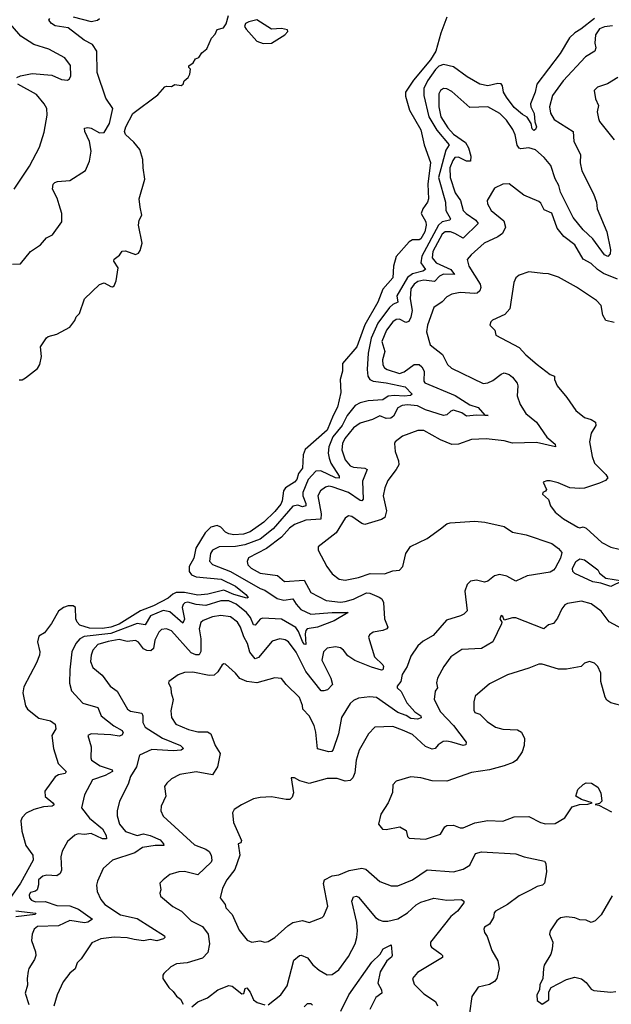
# Model space of a CAD drawing. Extents: x 1933546 to 2138868, y 524910 to 667279.
# Tile 355 of 466: x 2061489 to 2065098, y 629677 to 635677. Entities that reach past the tile are written whole.
import ezdxf

# ---------------------------------------------------------------- set-up
doc = ezdxf.new("R2010")
doc.units = 0

msp = doc.modelspace()

# ---------------------------------------------------------------- linework, layer by layer
at = {"layer": '0CON10XD'}
for points in [[(2061472, 635325), (2061493.3, 635335), (2061565, 635350), (2061685, 635338.5), (2061745, 635313.3), (2061781.2, 635308.8), (2061794, 635316), (2061800.8, 635335), (2061798.9, 635398.9), (2061764.1, 635444.1), (2061666.8, 635496.8), (2061575, 635525.6), (2061495.7, 635575.7), (2061365.2, 635725.2)], [(2064095, 635692.5), (2064057.1, 635595), (2064026.4, 635485), (2063995, 635432.3), (2063891.4, 635308.6), (2063842.5, 635235), (2063841.3, 635211.3), (2063866.5, 635125), (2063935.7, 635005), (2063955.7, 634915), (2063995, 634807.5), (2063977.6, 634675), (2063982.5, 634585), (2063975.5, 634564.5), (2063947.5, 634525), (2063937.1, 634495), (2063967.3, 634445), (2063969.1, 634425), (2063959.7, 634385), (2063935, 634341.9), (2063925, 634335.8), (2063885, 634336.2), (2063865, 634322.9), (2063785.6, 634234.4), (2063769.2, 634175), (2063765, 634103.3), (2063703.3, 634035), (2063674.5, 633955), (2063593.4, 633816.6), (2063545, 633683.3), (2063458.3, 633581.7), (2063458.8, 633535), (2063442.9, 633485), (2063447.1, 633405), (2063426.9, 633315), (2063401.1, 633265), (2063364.1, 633175), (2063231.2, 633058.8), (2063217.5, 633025), (2063213.1, 632945), (2063188.7, 632911.3), (2063179.2, 632875), (2063165, 632857.8), (2063109.4, 632825), (2063099.1, 632805), (2063090.4, 632745), (2063081.8, 632725), (2063045, 632679.6), (2062978.8, 632615), (2062895, 632556), (2062855, 632541.9), (2062795, 632538.2), (2062765, 632542.9), (2062744, 632555), (2062715.1, 632585.1), (2062693.7, 632593.7), (2062655, 632584.5), (2062620, 632550.1), (2062564.4, 632455.6), (2062551.9, 632395), (2062522.4, 632345), (2062523.7, 632315), (2062537.9, 632295), (2062565, 632281.8), (2062718.5, 632268.5), (2062805, 632226), (2062868.2, 632175), (2062882.5, 632155), (2062875, 632150.9), (2062795, 632173.3), (2062735, 632199.7), (2062637.1, 632177.1), (2062575, 632171), (2062495, 632186.6), (2062443.9, 632186.1), (2062422.9, 632177.1), (2062395, 632152.7), (2062305, 632104.3), (2062225.4, 632074.6), (2062095, 631993.9), (2062045, 631974.4), (2061995, 631967.1), (2061915, 631970), (2061856.9, 631986.9), (2061839.3, 632005), (2061831.8, 632025), (2061830, 632095), (2061815, 632104.4), (2061785, 632104.5), (2061756, 632095), (2061725, 632072), (2061683.1, 631996.9), (2061639.7, 631940.3), (2061605, 631920), (2061598, 631885), (2061611.2, 631825), (2061610, 631805), (2061591.7, 631758.3), (2061515, 631610.8), (2061507.5, 631575), (2061525, 631496), (2061536.3, 631476.3), (2061605, 631420.5), (2061677.5, 631405), (2061706, 631385), (2061710.6, 631355), (2061685.3, 631315), (2061694.7, 631235.3), (2061724.7, 631145), (2061773.3, 631095), (2061767, 631083), (2061725, 631074.3), (2061705, 631063.5), (2061643.4, 630975), (2061644.1, 630944.1), (2061690.8, 630905), (2061698.5, 630891.5), (2061686.4, 630883.6), (2061635, 630879.5), (2061575.3, 630864.7), (2061528.3, 630841.7), (2061504.2, 630815.8), (2061496.2, 630795), (2061502.8, 630732.7), (2061527.6, 630645), (2061568.5, 630585), (2061572.1, 630555), (2061493.6, 630415), (2061424.1, 630315)], [(2061445, 634188), (2061495, 634190), (2061554.6, 634265.4), (2061615.8, 634305), (2061653.1, 634346.9), (2061689.2, 634365), (2061746, 634445), (2061747.1, 634495), (2061730.7, 634549.3), (2061718.6, 634588.6), (2061688.8, 634645), (2061693.3, 634675), (2061704.1, 634685.9), (2061720, 634690), (2061795, 634697.5), (2061891.5, 634758.5), (2061914.2, 634814.2), (2061925.9, 634875), (2061915.7, 634935.7), (2061885.8, 634995), (2061884.1, 635015.9), (2061905, 635020), (2061925, 635015.6), (2061975, 634987.5), (2062005, 634990), (2062037.8, 635045), (2062057.8, 635135), (2062015, 635198), (2061961.4, 635355), (2061960.4, 635485), (2061933.2, 635525), (2061883, 635553), (2061785, 635627.5), (2061705, 635640.4), (2061683.1, 635653.1), (2061666, 635675), (2061672.5, 635685)], [(2061485, 633482.5), (2061505, 633482.5), (2061525, 633494.2), (2061597.8, 633552.2), (2061612, 633575), (2061622, 633625), (2061616.1, 633683.9), (2061652.3, 633737.7), (2061663.8, 633746.2), (2061715, 633760), (2061795, 633802.5), (2061826.1, 633843.9), (2061833.9, 633866.1), (2061853.6, 633886.4), (2061884.2, 633975.8), (2061975, 634062.5), (2062005, 634073.3), (2062045, 634051.2), (2062055, 634048.8), (2062065.5, 634054.5), (2062077.8, 634085), (2062088.8, 634165), (2062063.3, 634205), (2062065, 634216.7), (2062098.9, 634241.1), (2062115, 634266), (2062135, 634268.8), (2062195, 634245.6), (2062212.9, 634255), (2062225, 634270.6), (2062235.2, 634315), (2062213.2, 634425), (2062218.9, 634455), (2062233.4, 634485), (2062225, 634534), (2062216.9, 634585), (2062252.2, 634705), (2062241.4, 634775), (2062241.2, 634825), (2062221.2, 634885), (2062185, 634931.2), (2062135, 634976.7), (2062129.4, 634995), (2062135.6, 635025), (2062179.5, 635105), (2062331.3, 635218.7), (2062375, 635267.5), (2062385, 635272.5), (2062415, 635270), (2062435, 635282.5), (2062475, 635276.7), (2062486.1, 635283.9), (2062493.3, 635305), (2062516.7, 635325), (2062526.7, 635345), (2062530, 635375), (2062520, 635385), (2062520, 635395), (2062546.4, 635413.6), (2062560.5, 635439.5), (2062582.5, 635447.5), (2062600, 635475), (2062630.8, 635499.2), (2062660, 635565), (2062680.9, 635589.1), (2062693.3, 635616.7), (2062731.9, 635628.1), (2062747.7, 635652.3), (2062763.2, 635703.2)], [(2061815, 635694.3), (2061925, 635665.5), (2061963.3, 635675), (2061975.6, 635684.4)], [(2062975, 635531.1), (2063025, 635534.4), (2063105.5, 635584.5), (2063123.8, 635605), (2063122.5, 635615), (2063085, 635623.1), (2063025, 635619.5), (2062935, 635675.5), (2062886.7, 635665), (2062865.9, 635654.1), (2062860, 635635), (2062869.5, 635619.5), (2062935, 635545.7), (2062975, 635531.1)], [(2064996, 635684), (2064910.8, 635619.2)], [(2064910.8, 635619.2), (2064875, 635597.9), (2064843.5, 635566.5), (2064785, 635471.4), (2064642.9, 635285), (2064632.2, 635235), (2064604, 635165), (2064607.1, 635145), (2064626.2, 635106.2), (2064631.4, 635055), (2064642.2, 635025), (2064635, 635007.5), (2064625, 635002.2), (2064615, 635012.5), (2064609.4, 635045), (2064585, 635082.5), (2064555, 635099.4), (2064505, 635141.6), (2064457.3, 635205), (2064440.4, 635235), (2064433.1, 635273.1), (2064425, 635286.2), (2064405, 635288), (2064345, 635274.4), (2064295, 635284.2), (2064218.3, 635328.3), (2064135, 635390), (2064075, 635404.7), (2064045, 635394), (2064025, 635374.3), (2063977.2, 635305), (2063955, 635257.8), (2063954.4, 635215), (2063984.5, 635085), (2064033.4, 635003.4), (2064108, 634915), (2064088.6, 634881.4), (2064043.9, 634715), (2064085.5, 634565), (2064088.4, 634515), (2064117, 634463), (2064112, 634455), (2064065, 634444.9), (2064044.5, 634425.5), (2063941.1, 634235), (2063936.2, 634196.1), (2063964.5, 634155), (2063947.5, 634145), (2063885, 634128.4), (2063855, 634105.5), (2063788.8, 633995), (2063795.9, 633955), (2063765, 633942.1), (2063745, 633922.9), (2063672.7, 633827.3), (2063633.9, 633736.1), (2063615.4, 633645), (2063608.4, 633545), (2063612.9, 633505), (2063624.2, 633485), (2063645, 633473.7), (2063725, 633464), (2063839.6, 633439.6), (2063883.5, 633395), (2063872.6, 633387.4), (2063835, 633383), (2063775, 633387.1), (2063736.8, 633383.2), (2063705, 633360.8), (2063615.2, 633354.8), (2063565, 633341.2), (2063534.3, 633325.7), (2063485.5, 633265), (2063455, 633204.8), (2063399.3, 633135), (2063374.8, 633075), (2063370.7, 633035), (2063376.4, 633005), (2063387.6, 632975), (2063438.6, 632895), (2063436.7, 632883.3), (2063415, 632885.7), (2063325, 632928.3), (2063295, 632926.2), (2063249.2, 632875), (2063216.3, 632795), (2063215.7, 632775), (2063235, 632728.6), (2063234.5, 632715), (2063215, 632708.2), (2063185, 632717.9), (2063155, 632712.6), (2063035, 632573.5), (2062955, 632511.8), (2062863.3, 632476.7), (2062805, 632467.6), (2062705, 632463.8), (2062666, 632445), (2062652.2, 632425), (2062647.8, 632377.8), (2062666.1, 632356.1), (2062775, 632313.8), (2062955, 632210.4), (2062985, 632200.2), (2063060.5, 632150.5), (2063100.6, 632140.6), (2063155, 632148.7), (2063175.3, 632115), (2063203.8, 632083.8), (2063265, 632053.7), (2063395, 632064.8), (2063493.3, 632065), (2063407.2, 632012.8), (2063305, 631975.9), (2063243.5, 631965), (2063234.5, 631955.5), (2063229.4, 631935), (2063235, 631868.8), (2063225, 631870.9), (2063215, 631887.5), (2063189.5, 631949.5), (2063172.9, 631972.9), (2063085, 632024.5), (2062970, 632030), (2062955, 632024.2), (2062925, 631987.1), (2062915, 631989.5), (2062897.2, 632035), (2062873.3, 632065), (2062808.9, 632115), (2062765, 632135.4), (2062715, 632134.8), (2062625, 632106.7), (2062566.1, 632113.9), (2062515, 632127.7), (2062496.5, 632123.5), (2062486, 632114), (2062480.6, 632095), (2062495.2, 632024.8), (2062485, 631998.9), (2062405, 632069.2), (2062365, 632076.6), (2062286.8, 632045), (2062255, 631988.8), (2062205, 631996.9), (2062045, 631935.7), (2061882.3, 631917.7), (2061856.9, 631905), (2061831.8, 631875), (2061808.2, 631825), (2061794.6, 631714.6), (2061793.8, 631633.8), (2061805, 631587.5), (2061875, 631512.1), (2061966.3, 631486.3), (2061985.3, 631435), (2062063.4, 631373.4), (2062114.3, 631345), (2062121.2, 631331.2), (2062112.8, 631317.2), (2062095, 631310), (2062045, 631318.2), (2061925, 631324.3), (2061903.8, 631315), (2061925.6, 631245), (2061922.1, 631177.9), (2061928.1, 631165), (2061980.8, 631130.8), (2062054.2, 631105), (2062055.6, 631095), (2062009.6, 631070.4), (2061932.3, 631045), (2061885, 630954.2), (2061865.4, 630875), (2061915, 630811.8), (2061995, 630746.5), (2062017.5, 630705), (2062018.8, 630685), (2061995, 630684.6), (2061925, 630717.9), (2061885, 630712), (2061845, 630715.6), (2061825, 630707.5), (2061780.7, 630669.3), (2061748.9, 630611.1), (2061741.1, 630575), (2061744.5, 630495), (2061737, 630473), (2061715, 630458.9), (2061655, 630464.6), (2061631.3, 630458.7), (2061604.5, 630435), (2061604.5, 630405), (2061595, 630374.4), (2061585, 630365.5), (2061555, 630357.5), (2061547.1, 630345), (2061549.4, 630325), (2061560.5, 630310.5), (2061585, 630300.8), (2061645, 630302.8), (2061715, 630278.2), (2061795, 630276.4), (2061847.6, 630257.6), (2061934, 630195), (2061905, 630177), (2061885, 630174.2), (2061795, 630187.9), (2061725, 630155.7), (2061598.5, 630151.5), (2061577.5, 630135), (2061565.8, 630105), (2061561.9, 630065), (2061586.1, 629996.1), (2061587.3, 629975), (2061580.2, 629949.8), (2061544.5, 629895.5), (2061540.3, 629879.7), (2061534.4, 629835), (2061536.9, 629793.1), (2061522.4, 629745), (2061544.3, 629675)], [(2065105, 635639.2), (2065055, 635633.1), (2065025, 635620.4), (2065000.6, 635585), (2064996.4, 635533.6), (2065002.9, 635505), (2064997.8, 635485), (2064939.4, 635450.6), (2064803.5, 635305), (2064739.7, 635215), (2064721.1, 635145), (2064727.2, 635107.2), (2064748.8, 635068.8), (2064865.5, 634995), (2064868.8, 634935), (2064909.6, 634855), (2064906.6, 634805), (2064916.8, 634755), (2064988.1, 634615), (2065008, 634565), (2065012, 634525), (2065070.4, 634385), (2065092.9, 634275), (2065090.3, 634249.7), (2065075.6, 634234.4), (2065055, 634243.5), (2064985, 634340.6), (2064925, 634395.5), (2064865, 634471.9), (2064786.7, 634625), (2064777, 634667), (2064755, 634707.1), (2064727.8, 634787.8), (2064687.4, 634837.4), (2064635, 634883.1), (2064595, 634896.8), (2064545, 634890), (2064534.6, 634894.6), (2064523.1, 634913.1), (2064510.8, 634975), (2064497.7, 635007.7), (2064457.9, 635065), (2064416.7, 635105), (2064345, 635145.3), (2064235, 635142.3), (2064125, 635239.1), (2064095, 635255.6), (2064075, 635257.5), (2064056.2, 635245), (2064045.8, 635225), (2064045.4, 635145), (2064058.2, 635085), (2064101.2, 635018.8), (2064135, 634979.6), (2064207.8, 634927.8), (2064226.4, 634896.4), (2064240.6, 634845), (2064238.8, 634815), (2064215, 634814.2), (2064165, 634838.8), (2064143.7, 634836.3), (2064130.3, 634819.7), (2064112.4, 634775), (2064115.3, 634715), (2064145, 634622.9), (2064178.2, 634575), (2064193.6, 634515), (2064212.5, 634495), (2064271.5, 634455), (2064286.4, 634435), (2064195, 634345.3), (2064143.8, 634375), (2064116.3, 634383.7), (2064085, 634383.8), (2064065, 634369.3), (2064009.8, 634265), (2064005.7, 634225), (2064030, 634195), (2064118.2, 634155), (2064141.2, 634125), (2064075, 634126.3), (2064049.3, 634115), (2064018.8, 634081.2), (2063986, 634086), (2063955, 634089.4), (2063918.4, 634081.6), (2063894.7, 634065), (2063875, 634036.9), (2063871, 633975), (2063882, 633905), (2063875.7, 633865), (2063863, 633837), (2063845, 633831.9), (2063805, 633851.8), (2063785, 633850), (2063764.4, 633835.6), (2063725.9, 633785), (2063697.5, 633715), (2063716.9, 633655), (2063702.2, 633605), (2063703.1, 633573.1), (2063714.4, 633555), (2063730.8, 633545), (2063805, 633521.6), (2063835, 633530.9), (2063895, 633575.3), (2063925, 633575.2), (2063941, 633561), (2063955.4, 633535), (2063954.4, 633475), (2063960.8, 633465), (2064145, 633387.7), (2064235, 633330.4), (2064285, 633314.5), (2064327, 633267), (2064346.7, 633265), (2064275, 633266.8), (2064215, 633261.6), (2064185, 633281), (2064135, 633297), (2064118.5, 633291.5), (2064095, 633270), (2064075, 633265.3), (2063965, 633299.5), (2063915, 633324), (2063855, 633330.2), (2063822, 633325), (2063795, 633312.1), (2063769, 633261), (2063752.1, 633247.9), (2063725, 633246.2), (2063685, 633263.6), (2063640.1, 633239.9), (2063565, 633218.9), (2063525, 633190.7), (2063472.2, 633125), (2063458.4, 633095), (2063454.7, 633055), (2063474, 632995), (2063505, 632957.9), (2063525, 632949.4), (2063593.8, 632945), (2063607.8, 632935), (2063580.4, 632865), (2063583.6, 632755), (2063575, 632745.5), (2063565, 632748), (2063495, 632794.8), (2063395, 632830.7), (2063375, 632833.6), (2063355, 632828.2), (2063324.1, 632805.9), (2063308.6, 632775), (2063328, 632665), (2063325, 632633.6), (2063235, 632626.2), (2063165, 632600.4), (2063135, 632578.9), (2063086.2, 632523.8), (2062995, 632454), (2062885, 632396.7), (2062876.7, 632375), (2062881.1, 632355), (2062900, 632335), (2062955, 632304.6), (2063060.7, 632290.7), (2063103.8, 632253.8), (2063225, 632262.5), (2063265, 632187.3), (2063358.6, 632138.6), (2063445, 632128.5), (2063475, 632131.5), (2063525, 632145.2), (2063605, 632184.7), (2063625, 632182.7), (2063682.1, 632157.9), (2063697.2, 632147.2), (2063707.1, 632125), (2063714.2, 632025), (2063734.6, 631975), (2063727.5, 631965), (2063705, 631954.3), (2063645, 631945.5), (2063621.8, 631928.2), (2063617.1, 631915), (2063653.2, 631795), (2063703.9, 631745), (2063708.4, 631735), (2063704.5, 631715.5), (2063695, 631712.5), (2063635, 631732.3), (2063532.6, 631772.6), (2063490.1, 631800.1), (2063464.8, 631834.8), (2063445, 631849.6), (2063415, 631854.5), (2063365, 631846.5), (2063342.2, 631825), (2063332.4, 631775), (2063387.5, 631665), (2063397.3, 631625), (2063365.9, 631594.1), (2063345, 631586.6), (2063327.9, 631587.9), (2063234.9, 631704.9), (2063175, 631822.1), (2063129.2, 631885), (2063108.9, 631898.9), (2063075, 631904.6), (2063029.8, 631890.2), (2062945, 631790.8), (2062925, 631781.8), (2062893.3, 631823.3), (2062878.8, 631875), (2062855.5, 631915.5), (2062835.9, 631975.9), (2062816.8, 632005), (2062775, 632037.2), (2062715, 632047.1), (2062665, 632037.5), (2062608, 632015), (2062595, 632004), (2062583.9, 631965), (2062594.4, 631905), (2062594.1, 631825.9), (2062583.9, 631806.1), (2062563.6, 631806.4), (2062535, 631819.4), (2062415, 631953.6), (2062385, 631965.4), (2062355, 631961.1), (2062337.3, 631945), (2062312.8, 631895), (2062305.3, 631844.7), (2062289.1, 631830.9), (2062265, 631833.2), (2062245, 631842.9), (2062213.2, 631883.2), (2062195, 631893.1), (2062145, 631888.4), (2062095, 631899.8), (2062028.7, 631888.7), (2061965, 631869.3), (2061934.6, 631835), (2061924.7, 631805), (2061921.1, 631765), (2061935, 631730), (2061991.8, 631681.8), (2062040.6, 631615), (2062084.2, 631584.2), (2062146.1, 631476.1), (2062165, 631463.6), (2062235, 631451.9), (2062240.6, 631435), (2062239.4, 631395), (2062255.4, 631365), (2062359.2, 631299.2), (2062470, 631255), (2062487.5, 631235), (2062473.8, 631226.2), (2062425, 631220.8), (2062295, 631228.8), (2062220.8, 631195), (2062200.9, 631125), (2062165.3, 631065), (2062151.2, 631018.8), (2062098, 630915), (2062083.1, 630855), (2062083.3, 630825), (2062097.1, 630775), (2062135, 630729.2), (2062205, 630705.4), (2062245, 630715.3), (2062284, 630705), (2062345, 630678.2), (2062366.9, 630655), (2062368.8, 630645), (2062315, 630644.6), (2062237.8, 630632.2), (2062191, 630599), (2062054.7, 630555.3), (2061997.8, 630505), (2061962.8, 630427.2), (2061957, 630403), (2061961.1, 630365), (2061983.3, 630315), (2062009.4, 630285), (2062105, 630222.5), (2062205, 630198.9), (2062371.4, 630095), (2062374, 630085), (2062365.8, 630075), (2062325, 630064.1), (2062285, 630072.5), (2062245, 630064.6), (2062188.2, 630071.8), (2062145, 630082.7), (2062065, 630085.5), (2061983.6, 630076.4), (2061928.3, 630051.7), (2061863.8, 629955), (2061840.3, 629929.7), (2061827.3, 629892.7), (2061795, 629866), (2061755, 629814), (2061717.5, 629735), (2061697.1, 629665)], [(2065136.9, 635325), (2065075, 635286.4), (2065012.5, 635265), (2064992.5, 635245), (2065000.6, 635195), (2065018.8, 635155), (2065012.1, 635115), (2065018.4, 635075), (2065025.7, 635055.7), (2065114.4, 634945)], [(2061456.2, 634643.8), (2061548.5, 634785), (2061609.9, 634900.1), (2061638.9, 634991.1), (2061656.4, 635095), (2061654.3, 635135), (2061639.4, 635165), (2061591.9, 635221.9), (2061478, 635285)], [(2065134.6, 634095), (2065050.3, 634130.3), (2065013.9, 634153.9), (2064975, 634191.5), (2064925, 634216.9), (2064875, 634305.6), (2064807.1, 634355), (2064767.3, 634407.3), (2064735, 634497.5), (2064688.9, 634518.9), (2064668.3, 634558.2), (2064655, 634569.4), (2064565, 634608), (2064475, 634676), (2064435, 634673.8), (2064385, 634650), (2064339.4, 634575), (2064341.8, 634555), (2064365.6, 634515), (2064441.3, 634451.3), (2064452.4, 634412.4), (2064433.1, 634375), (2064405, 634352.9), (2064321.9, 634315), (2064241.9, 634245), (2064219.2, 634215), (2064227.8, 634175), (2064298.2, 634065), (2064302.7, 634045), (2064294.7, 634025.3), (2064278.5, 634011.5), (2064265, 634008.8), (2064175, 634015.3), (2064125.5, 634004.5), (2064095, 633987.5), (2064065, 633958), (2064015.9, 633924.1), (2063977.3, 633815), (2063970, 633775), (2063992.5, 633695), (2064067.7, 633637.7), (2064099.1, 633575), (2064123.1, 633553.1), (2064315, 633460), (2064345, 633464.5), (2064375, 633478.2), (2064425, 633517.8), (2064445, 633524.4), (2064473.8, 633515), (2064495, 633499.4), (2064522.6, 633462.6)], [(2065115, 633831.9), (2065063.8, 633843.8), (2065045, 633876.7), (2065036.2, 633936.2), (2065007.1, 633965), (2064885, 634046.9), (2064775, 634108), (2064715, 634128.8), (2064679.3, 634130.7), (2064595, 634141.2), (2064535, 634120), (2064516.1, 634103.9), (2064503.9, 634076.1), (2064479.4, 633915), (2064448.9, 633881.1), (2064372.5, 633845), (2064362.5, 633835), (2064357.5, 633815), (2064387.5, 633785), (2064392.5, 633755), (2064535, 633679.2), (2064576, 633635), (2064645, 633575.7), (2064724.6, 633514.6), (2064751.2, 633505), (2064751.4, 633485), (2064767.5, 633445), (2064825.8, 633375), (2064881.4, 633295), (2064933.1, 633253.1), (2064975, 633241.4), (2065001.2, 633225), (2065002.9, 633205), (2064975, 633156.7), (2064964.5, 633105.5), (2064980.5, 633015), (2064994.7, 632974.7), (2065064.4, 632905), (2065075.8, 632885), (2065062, 632868), (2065025, 632852.9), (2064935, 632823.1), (2064905, 632819.4), (2064845, 632824.3), (2064772.5, 632855), (2064725, 632866.7), (2064705, 632867.5), (2064681.7, 632858.3), (2064702.5, 632815), (2064696.4, 632803.6), (2064680, 632795), (2064677.5, 632785), (2064713.6, 632753.6), (2064726.7, 632715), (2064755, 632676.7), (2064805, 632636.2), (2064892.5, 632585), (2064905, 632581.2), (2064925, 632587.5), (2064945, 632578.8), (2065040.5, 632490.5), (2065095, 632462.1), (2065145, 632449.6)], [(2064522.6, 633462.6), (2064526.9, 633445), (2064523.1, 633385), (2064542.2, 633332.2), (2064577, 633277), (2064641.2, 633225), (2064703.6, 633133.6), (2064755, 633090), (2064756.7, 633075), (2064641.4, 633101.4), (2064495, 633095.6), (2064445, 633110.5), (2064335, 633123.5), (2064245, 633119.4), (2064165, 633090.5), (2064125, 633088.5), (2064056.3, 633116.4), (2063955, 633172.7), (2063917, 633173), (2063825, 633139.5), (2063780, 633105), (2063774.4, 633095), (2063780, 633045), (2063799.7, 632989.7), (2063800.8, 632965), (2063786, 632935), (2063735, 632869.5), (2063715.4, 632825), (2063705.7, 632775.7), (2063727.1, 632685), (2063716.3, 632643.7), (2063695, 632631.9), (2063595, 632601.5), (2063575, 632606.5), (2063515, 632649.4), (2063495, 632654.2), (2063475, 632640), (2063419, 632551), (2063310, 632465), (2063310, 632445), (2063361.9, 632345), (2063395, 632300), (2063438.3, 632268.3), (2063475, 632262.1), (2063555, 632278.2), (2063627.3, 632302.7), (2063715, 632300.4), (2063765, 632317.8), (2063805, 632322.9), (2063825.3, 632345), (2063843.8, 632425), (2063872.7, 632467.3), (2063975, 632515.6), (2064056, 632574), (2064095, 632605.4), (2064115, 632611.2), (2064265, 632621.1), (2064325.9, 632615.9), (2064445, 632588.1), (2064494.2, 632555), (2064577.7, 632537.7), (2064734.3, 632485), (2064775, 632455.4), (2064795, 632430), (2064787.9, 632395), (2064754.5, 632335.5), (2064745, 632322), (2064725, 632310.4), (2064585, 632287.8), (2064515, 632255.7), (2064461.2, 632285), (2064415, 632295.4), (2064385, 632287.7), (2064345, 632256.2), (2064325, 632249.2), (2064275, 632261.9), (2064239.4, 632255), (2064218.9, 632235), (2064204.4, 632195), (2064218.6, 632075), (2064198.8, 632055), (2064177.5, 632045), (2064091.9, 632018.1), (2064010.6, 631925), (2063950.5, 631889.5), (2063918, 631862), (2063875, 631798.8), (2063851.9, 631735), (2063822.3, 631687.7), (2063813.8, 631645), (2063791.1, 631615), (2063791.4, 631605), (2063815, 631583.1), (2063851.3, 631515), (2063899.9, 631459.9), (2063935.6, 631435), (2063937.1, 631422.9), (2063915.7, 631414.3), (2063875, 631417.6), (2063845.9, 631435.9), (2063794.7, 631454.7), (2063665.9, 631545.9), (2063625, 631550.2), (2063555, 631542.1), (2063525, 631528.9), (2063505, 631510.6), (2063451.2, 631425), (2063434.6, 631325), (2063400.6, 631229.4), (2063392.1, 631217.9), (2063375, 631215.6), (2063304.6, 631234.6), (2063295, 631336.2), (2063284.6, 631375), (2063254.7, 631434.7), (2063217.1, 631475), (2063215, 631497.5), (2063195, 631546), (2063113.8, 631625), (2063085, 631662), (2063044.5, 631665.5), (2062935, 631636.5), (2062875, 631643.8), (2062831.5, 631661.5), (2062805, 631695.8), (2062745, 631750), (2062735, 631752.5), (2062724.2, 631745.8), (2062697.7, 631702.3), (2062675, 631682.7), (2062645, 631680.6), (2062545, 631700.5), (2062495, 631698.1), (2062455.6, 631684.4), (2062398, 631645), (2062396, 631635), (2062412, 631605), (2062412.9, 631575), (2062424.4, 631535), (2062411.5, 631465), (2062415.4, 631425.4), (2062442, 631385), (2062518.1, 631351.9), (2062575, 631337.5), (2062635, 631338.2), (2062655.3, 631325.3), (2062681.8, 631255), (2062712.5, 631205), (2062695.9, 631124.1), (2062665, 631074.5), (2062565, 631094.5), (2062465, 631078.1), (2062415, 631050.8), (2062385.8, 631025), (2062373.1, 631005), (2062380, 630945), (2062352, 630885), (2062350, 630855), (2062365, 630824.2), (2062555, 630648.5), (2062625, 630622.1), (2062645, 630608.9), (2062656.5, 630586.5), (2062660.4, 630555), (2062656.3, 630543.7), (2062575, 630466.4), (2062494.4, 630485.6), (2062460, 630485), (2062405, 630467.1), (2062363.3, 630435), (2062343.3, 630415), (2062350, 630375), (2062343.3, 630355), (2062348, 630335), (2062423.7, 630273.6), (2062476.9, 630245), (2062536, 630185), (2062605, 630151.9), (2062638.8, 630105), (2062647.6, 630045), (2062637.5, 629992.5), (2062605, 629958.6), (2062510.2, 629929.8), (2062445, 629924.2), (2062411.2, 629905), (2062368.8, 629865), (2062362, 629855), (2062362, 629835), (2062398.6, 629778.6), (2062426, 629755), (2062445, 629726.2), (2062469.1, 629709.1), (2062486.8, 629676.8)], [(2065095, 632222.9), (2065033, 632243), (2064985, 632250.8), (2064875, 632302.2), (2064863.5, 632313.5), (2064861.7, 632331.7), (2064880.2, 632375), (2064905, 632391), (2064935, 632385.9), (2065015.8, 632325), (2065026.2, 632305), (2065063.5, 632273.5), (2065165, 632257.5), (2065095, 632222.9)], [(2065164.5, 631965), (2065085, 632006.8), (2065035, 632072.7), (2064975, 632117.8), (2064915, 632133.6), (2064830.3, 632119.7), (2064815, 632111.4), (2064795, 632086.7), (2064769.9, 632030.1), (2064745, 631998), (2064715, 631988.6), (2064685, 631964.6), (2064515, 632031.1), (2064495, 632032.9), (2064445, 632017.5), (2064435, 632040), (2064425, 632046.7), (2064417.5, 632025), (2064430, 632005), (2064427.5, 631995), (2064374.2, 631885), (2064305, 631845.5), (2064185, 631838.5), (2064119.4, 631795), (2064076.4, 631735), (2064037.8, 631665), (2064031.9, 631635), (2064038.1, 631605), (2064023.3, 631585), (2064016.5, 631535), (2064055, 631458.9), (2064134.5, 631375), (2064212.9, 631275), (2064210.9, 631259.1), (2064195, 631253.2), (2064124.8, 631274.8), (2064095, 631281.2), (2064072.6, 631277.4), (2064041.1, 631258.9), (2064022.5, 631235), (2064005, 631231.3), (2063965, 631247.1), (2063885, 631321.3), (2063825, 631348), (2063765, 631369.6), (2063655, 631365.5), (2063617.1, 631325), (2063558.9, 631225), (2063541.1, 631165), (2063533.1, 631086.9), (2063522, 631058), (2063505, 631040.6), (2063475, 631036.5), (2063425, 631052.3), (2063365, 631053.5), (2063255, 631023.3), (2063198.1, 631038.1), (2063165, 631056.2), (2063145, 631057.5), (2063158.6, 630965), (2063151.2, 630938.8), (2063137.5, 630925), (2063115, 630924.3), (2063025, 630942.1), (2062955, 630937.3), (2062915, 630928.5), (2062843, 630893), (2062798, 630865), (2062786.7, 630843.3), (2062793.3, 630785), (2062842.5, 630675), (2062838.3, 630661.7), (2062821.2, 630655), (2062832.5, 630585), (2062800.7, 630499.3), (2062752.5, 630435), (2062725.7, 630385), (2062712.9, 630325), (2062742.5, 630285), (2062747.5, 630265), (2062784.5, 630225), (2062828.3, 630128.3), (2062877.3, 630067.3), (2062905.7, 630055.7), (2062954, 630064), (2062985, 630056), (2063005, 630060), (2063045, 630083.1), (2063124.1, 630155.9), (2063155, 630175.6), (2063215, 630188.2), (2063255, 630175.5), (2063334, 630205), (2063344.5, 630215.5), (2063369.4, 630275), (2063342.4, 630412.4), (2063349.1, 630435), (2063395, 630459.5), (2063435.1, 630464.9), (2063498.4, 630491.6), (2063576.1, 630506.1), (2063599.8, 630499.8), (2063685, 630424.4), (2063755, 630398.1), (2063795, 630398.9), (2063885.3, 630434.7), (2063975, 630496.7), (2064135, 630483.9), (2064195, 630500.8), (2064235, 630524), (2064270, 630595), (2064305, 630605.4), (2064514.5, 630594.5), (2064566.7, 630575), (2064690, 630550), (2064698.8, 630535), (2064703, 630485), (2064689.3, 630415), (2064677.5, 630402.5), (2064644.5, 630395.5), (2064605, 630371.9), (2064535, 630338.1), (2064464, 630285), (2064391.4, 630245), (2064383.1, 630235), (2064378, 630205), (2064354.1, 630165.9), (2064325, 630146.7), (2064320, 630135), (2064323.3, 630115), (2064339.5, 630089.5), (2064369.5, 630005), (2064405, 629941.2), (2064413.5, 629895), (2064399.1, 629835), (2064385.6, 629815), (2064355, 629798.5), (2064285, 629781.4), (2064246.4, 629725), (2064232, 629622)], [(2065155, 631497.1), (2065094.1, 631514.1), (2065070.3, 631530.3), (2065059.4, 631549.4), (2065033.8, 631645), (2065033.8, 631695), (2065016.2, 631735), (2064995, 631756.2), (2064965, 631766), (2064935, 631756.7), (2064913.9, 631736.1), (2064825, 631720), (2064775, 631719.4), (2064675, 631750), (2064655, 631750), (2064594.5, 631724.5), (2064465, 631685.5), (2064383.3, 631645), (2064355, 631630), (2064268, 631555), (2064258.9, 631521.1), (2064258.5, 631468.5), (2064265.8, 631455), (2064295, 631444.3), (2064339.8, 631399.8), (2064391.2, 631365), (2064435, 631353.3), (2064525, 631349.5), (2064550, 631335), (2064567.2, 631297.2), (2064565.4, 631254.6), (2064554.4, 631215), (2064519.2, 631165), (2064499.5, 631150.5), (2064445, 631130), (2064355, 631105.4), (2064245, 631089.5), (2064095, 631037.5), (2064005, 631038.9), (2063936.4, 631056.4), (2063875, 631062.9), (2063785, 631036.9), (2063764.4, 631015), (2063762.7, 630967.3), (2063736, 630905), (2063692, 630835), (2063677.5, 630775), (2063702.5, 630745), (2063725, 630742.9), (2063807.5, 630757.5), (2063846.4, 630736.4), (2063855, 630700), (2063865, 630690), (2063965, 630684.2), (2064055, 630714.2), (2064081.5, 630758.5), (2064095, 630767.5), (2064135, 630768), (2064175, 630753.1), (2064195, 630753.3), (2064265, 630783.1), (2064343.6, 630796.4), (2064435, 630792.5), (2064505, 630819.4), (2064595, 630822), (2064665, 630784.2), (2064696.1, 630776.1), (2064755, 630778), (2064815, 630813.8), (2064859.1, 630880.9), (2064904.4, 630894.4), (2064953.6, 630896.4), (2064980, 630905), (2064915, 630924), (2064881.2, 630945), (2064894, 630985), (2064925, 631016), (2064945, 631026), (2064977.5, 631025), (2065015, 631000), (2065033.8, 630965), (2065040, 630915), (2065025, 630900), (2065000, 630895), (2065021.2, 630891.2), (2065098.8, 630848.8)], [(2063005, 629674.3), (2063081.2, 629735), (2063121.1, 629788.9), (2063161.4, 629945), (2063195, 629974), (2063205, 629975.7), (2063245, 629960), (2063277.8, 629917.8), (2063315, 629884.3), (2063365, 629857.5), (2063395, 629858), (2063435, 629887.5), (2063495, 629968.8), (2063534.4, 630045), (2063545.4, 630085), (2063550, 630125), (2063546.2, 630175), (2063515.5, 630305), (2063525, 630330.8), (2063544.4, 630335.6), (2063555, 630330), (2063660, 630205), (2063680.7, 630190.7), (2063705, 630183.6), (2063735, 630183.8), (2063795, 630198.2), (2063854.7, 630235.3), (2063906.6, 630283.4), (2063935, 630299.2), (2064015, 630324.3), (2064095, 630311.1), (2064184.5, 630315.5), (2064197.9, 630305), (2064198.8, 630295), (2064158.5, 630245), (2064118.5, 630211.5), (2063995.7, 630055), (2063994.2, 630035), (2064000.8, 630025), (2064058.6, 629985), (2064067.5, 629975), (2064068.7, 629961.3), (2063915, 629870.8), (2063885.8, 629835), (2063895, 629800), (2063955, 629741.4), (2064025, 629693.8), (2064037.3, 629667.3)], [(2065102.7, 630337.3), (2065035, 630221.2), (2064999.2, 630185), (2064975, 630175.7), (2064945, 630189.5), (2064905, 630191.1), (2064874.7, 630204.7), (2064825, 630209.1), (2064787, 630203), (2064764.5, 630185.5), (2064723.8, 630125), (2064721.2, 630105), (2064741.2, 630055), (2064737.7, 630012.3), (2064727.7, 629982.3), (2064688, 629915), (2064684.2, 629895.8), (2064680, 629835), (2064662.5, 629795), (2064660, 629765), (2064642.5, 629735), (2064645, 629700), (2064675, 629677.5), (2064716.7, 629705), (2064717, 629753), (2064730.7, 629779.3), (2064825, 629827.1), (2064875, 629841.9), (2064915, 629833.1), (2064945, 629809.2), (2064975, 629770), (2064991.8, 629761.8), (2065095, 629750.5), (2065125, 629754.2)], [(2061465, 630247.4), (2061588.3, 630231.7), (2061583.3, 630225), (2061465, 630209.6)], [(2063447.1, 629635), (2063495.8, 629735), (2063636.1, 629933.9), (2063687.1, 629982.9), (2063706, 630014), (2063755, 630038.8), (2063760.9, 629975), (2063757.1, 629965), (2063728.9, 629941.1), (2063688.1, 629875), (2063674.5, 629805), (2063696.5, 629765), (2063697.5, 629745), (2063660.7, 629719.3), (2063624.7, 629644.7)], [(2062538.8, 629661.2), (2062575, 629692), (2062635, 629715.7), (2062697.5, 629765), (2062765, 629790.8), (2062785, 629788), (2062845, 629741.4), (2062857.1, 629742.9), (2062865, 629772.5), (2062875, 629777.5), (2062895, 629751.2), (2062915.7, 629705), (2062938.3, 629688.3), (2062985, 629673.5)], [(2063225, 629661.4), (2063245, 629682.5), (2063265, 629681.9), (2063275, 629671.9)]]:
    msp.add_lwpolyline(points, dxfattribs=at)

doc.saveas('drawing.dxf')
